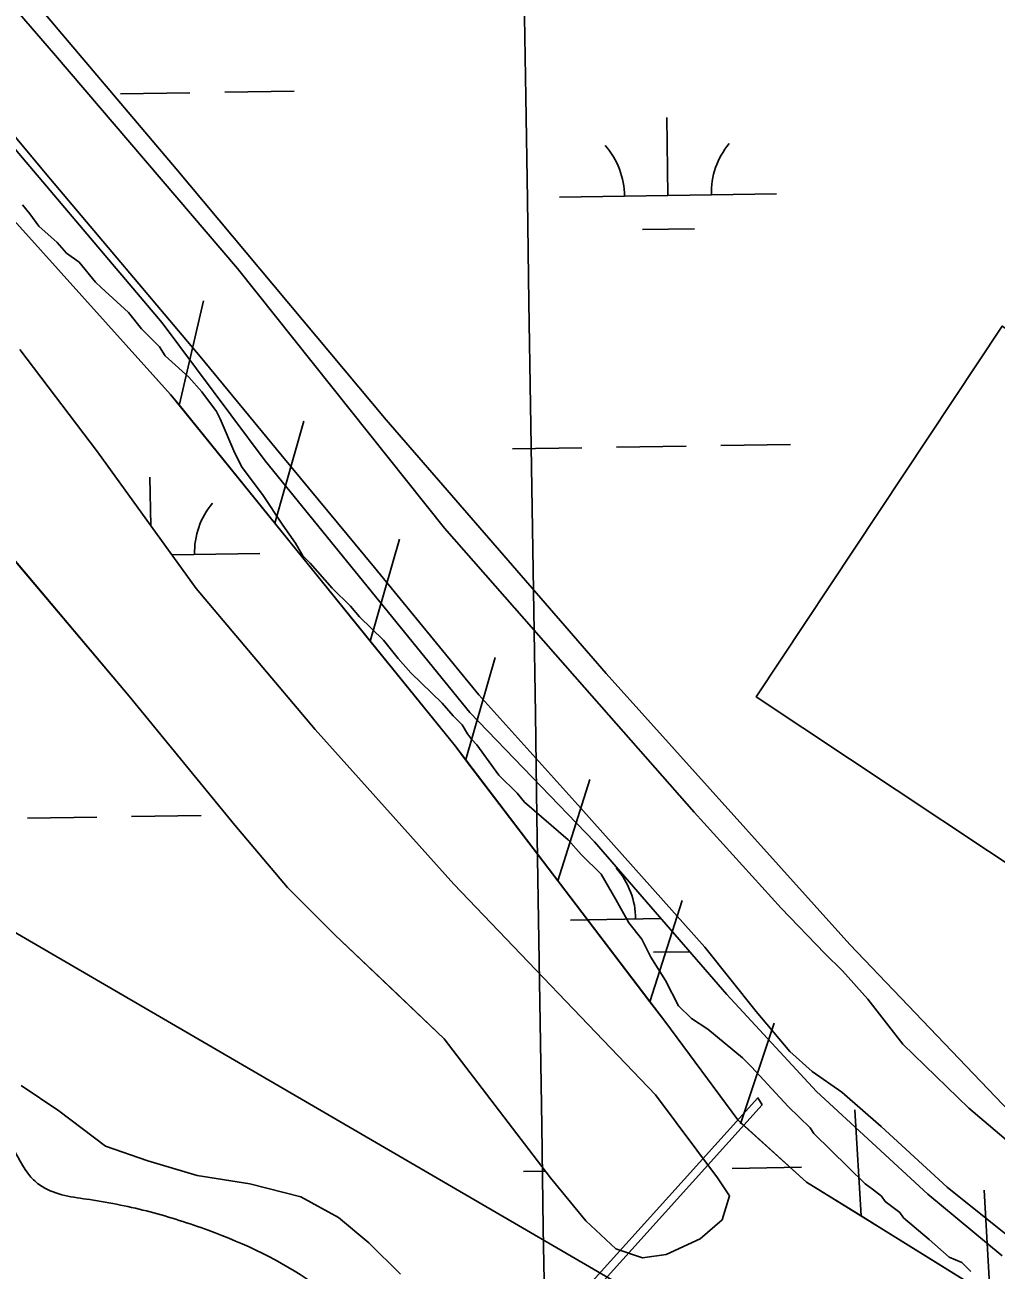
# Model space of a CAD drawing. Extents: x 3823584 to 3861785, y 301729 to 327625.
# Drawn here: x 3843256 to 3843703, y 324280 to 324854 of the extents above; entities that cross this region are included whole.
import ezdxf

# ---------------------------------------------------------------- set-up
doc = ezdxf.new("R2010")
doc.units = 0
for name, color, linetype in [('V-CHAN-DOCK', 7, 'Continuous'), ('V-GRID-MAJR', 7, 'Continuous'), ('V-LEVE-TOET', 7, 'Continuous'), ('V-RIVR-EDGE', 7, 'Continuous'), ('V-RRAP-FSHR', 7, 'Continuous'), ('V-SITE-OTLN', 7, 'Continuous'), ('V-SITE-VEGE', 7, 'Continuous'), ('V-TOPO-MINR', 7, 'Continuous'), ('V-TOPO-SHOR', 7, 'Continuous'), ('V-WETL-SWMP', 7, 'Continuous')]:
    doc.layers.add(name, color=color, linetype=linetype)

msp = doc.modelspace()

# ---------------------------------------------------------------- linework, layer by layer
at = {"layer": 'V-CHAN-DOCK'}
msp.add_lwpolyline([(3843595.345, 324356.574), (3843292.735, 324020.792), (3843300.782, 324017.075), (3843295.733, 324009.463), (3843276.288, 324021.163), (3843279.994, 324028.54600000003), (3843289.544, 324023.092), (3843593.429, 324359.72000000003), (3843595.345, 324356.574)], dxfattribs=at)
at = {"layer": 'V-GRID-MAJR'}
msp.add_spline([(3843755.052, 307401.218), (3843661.667, 313457.842), (3843568.228, 319517.936), (3843474.79, 325578.025), (3843474.736, 325581.498)], degree=3, dxfattribs=at)
at = {"layer": 'V-LEVE-TOET'}
for points in [[(3842565.519, 325230.499), (3842634.811, 325209.142), (3842709.561, 325188.683), (3842803.877, 325169.267), (3842922.424, 325139.299), (3842972.6040000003, 325127.793), (3842997.495, 325118.835), (3843015.018, 325110.289), (3843029.035, 325103.068), (3843044.245, 325088.781), (3843073.382, 325059.9), (3843115.102, 325011.637), (3843166.044, 324957.173), (3843214.114, 324904.023), (3843269.111, 324840.53500000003), (3843353.804, 324741.428), (3843449.096, 324622.001)], [(3843416.84, 324603.825), (3843373.879, 324655.629), (3843336.609, 324700.955), (3843267.7290000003, 324782.56200000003), (3843203.598, 324859.305), (3843160.9560000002, 324911.105), (3843105.349, 324977.167), (3843067.748, 325021.53500000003), (3843034.316, 325055.788), (3843021.615, 325065.55700000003), (3842986.586, 325084.253), (3842945.0810000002, 325097.577), (3842865.506, 325116.814), (3842776, 325136.491), (3842681.731, 325159.755), (3842578.21, 325186.655)], [(3843564.046, 324491.302), (3843513.534, 324548.539), (3843449.096, 324622.001)], [(3843992.291, 324143.86100000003), (3843934.025, 324172.184), (3843877.66, 324203.089), (3843804.88, 324241.54), (3843736.936, 324277.146), (3843712.112, 324293.27), (3843680.477, 324318.629), (3843650.099, 324346.559), (3843632.009, 324362.423), (3843618.461, 324371.918), (3843608.125, 324381.119), (3843592.575, 324399.57), (3843568.912, 324429.165), (3843511.93, 324493.075), (3843464.99, 324545.219), (3843416.84, 324603.825)], [(3844755.836, 323758.081), (3844657.606, 323811.366), (3844574.81, 323859.021), (3844473.3540000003, 323914.521), (3844349.335, 323984.241), (3844252.041, 324040.42), (3844139.9820000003, 324098.71), (3844046.239, 324151.717), (3843942.217, 324207.514), (3843854.3170000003, 324252.56), (3843773.474, 324296.707), (3843740.932, 324315.966), (3843716.7430000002, 324332.735), (3843690.5840000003, 324354.938), (3843660.191, 324384.472), (3843643.981, 324405.161), (3843632.326, 324418.196), (3843624.2430000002, 324426.136), (3843604.183, 324447.11), (3843564.046, 324491.302)]]:
    msp.add_lwpolyline(points, dxfattribs=at)
at = {"layer": 'V-RIVR-EDGE'}
msp.add_spline([(3841667.0704984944, 325337.4073023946), (3841677.0042906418, 325339.1171258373), (3841683.7763873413, 325337.90477547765), (3841698.094980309, 325326.3118555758), (3841699.654619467, 325312.3592750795), (3841706.7848449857, 325294.80610539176), (3841726.662198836, 325274.83020589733), (3841750.917497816, 325252.45227118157), (3841797.876340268, 325224.8372425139), (3841841.250360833, 325198.02814802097), (3841868.3141112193, 325183.21543324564), (3841890.1831422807, 325162.8360739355), (3841908.4841042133, 325150.03770186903), (3841939.136618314, 325136.0131830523), (3841968.1772640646, 325114.81902045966), (3841995.2449562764, 325101.60043581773), (3842020.3052039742, 325082.40879045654), (3842033.4232720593, 325068.82616425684), (3842048.529075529, 325053.245948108), (3842058.8721977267, 325045.64820810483), (3842063.6348789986, 325037.66573195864), (3842067.5906406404, 325025.6999013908), (3842073.1503869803, 325017.71545433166), (3842079.520994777, 325015.308491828), (3842083.904852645, 325015.2976518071), (3842092.2868467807, 325020.457880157), (3842099.461417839, 325020.8386744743), (3842109.822278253, 325020.4145200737), (3842125.3482942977, 325013.6010342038), (3842141.6634917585, 325003.5973171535), (3842160.363971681, 324991.19649216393), (3842196.5565229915, 324961.21687561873), (3842210.0839636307, 324952.0171218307), (3842239.1384057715, 324936.402414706), (3842289.6751719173, 324905.1917241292), (3842316.729067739, 324886.39368401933), (3842326.6638028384, 324874.8116041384), (3842325.4120342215, 324852.09820610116), (3842324.979996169, 324838.5490854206), (3842328.15347459, 324832.5632137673), (3842334.529995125, 324832.5474464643), (3842350.8924944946, 324841.6732910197), (3842360.8725605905, 324848.42370767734), (3842367.2510520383, 324849.2050054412), (3842371.635895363, 324849.5926979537), (3842391.5339437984, 324837.9859816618), (3842413.8093910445, 324820.79389716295), (3842437.6848811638, 324805.98906603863), (3842469.1009548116, 324778.41247017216), (3842484.204787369, 324762.035188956), (3842501.317049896, 324752.029500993), (3842519.640677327, 324748.3973771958), (3842540.7451633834, 324741.1715624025), (3842563.428012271, 324727.5652852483), (3842597.2678011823, 324713.1343502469), (3842617.1757041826, 324705.5129592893), (3842640.259056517, 324692.7027617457), (3842678.8654685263, 324671.88348073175), (3842722.647876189, 324649.0587261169), (3842760.8419592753, 324622.6609750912), (3842791.8782240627, 324602.6574828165), (3842826.100778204, 324581.8490418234), (3842851.5723693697, 324567.8373339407), (3842890.1659704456, 324541.837129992), (3842957.04059955, 324509.78897063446), (3843001.2097142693, 324482.1808401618), (3843039.807257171, 324457.7747663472), (3843088.374026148, 324435.73525132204), (3843144.0966425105, 324406.5044124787), (3843181.900076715, 324383.29590717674), (3843224.870637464, 324354.49513547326), (3843249.14071829, 324338.09518875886), (3843258.6690372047, 324323.3258340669), (3843263.839120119, 324318.9291652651), (3843285.7436276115, 324312.8969771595), (3843313.627108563, 324307.24853974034), (3843340.3080937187, 324298.8133309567), (3843388.072870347, 324274.7831241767), (3843421.8801391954, 324247.2006155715), (3843434.9932799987, 324231.6253267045), (3843434.983425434, 324227.64000136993), (3843420.568257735, 324200.17673299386), (3843414.959238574, 324188.2345533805), (3843414.144435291, 324181.0629386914), (3843418.5056276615, 324171.8858504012), (3843433.22078225, 324159.49487997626), (3843439.166250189, 324146.3285245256), (3843443.527442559, 324137.1514362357), (3843462.228907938, 324125.1491437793), (3843469.7970842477, 324123.5362899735), (3843481.7451765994, 324120.3184660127), (3843486.541363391, 324125.88609600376), (3843509.3424670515, 324160.1037228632), (3843514.13668293, 324164.8742877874), (3843515.332280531, 324164.87133141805), (3843522.5048806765, 324164.4550606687), (3843561.114249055, 324144.83137725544), (3843616.438332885, 324115.60152386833), (3843639.928101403, 324105.97860113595), (3843654.6629651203, 324101.55828137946), (3843670.982104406, 324093.14869446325), (3843682.106524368, 324079.17246301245), (3843692.0580122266, 324074.36543620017), (3843700.8257279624, 324074.34375615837), (3843710.00084534, 324077.9078834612), (3843719.955289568, 324074.2964542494), (3843747.817090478, 324059.8803010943), (3843763.725871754, 324046.68930923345), (3843767.289999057, 324037.51419185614), (3843767.2722608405, 324030.3406062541), (3843765.653494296, 324020.38123474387), (3843766.4170538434, 324006.8291576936), (3843769.5816631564, 323997.2564932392), (3843779.1287057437, 323990.05925668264), (3843800.2371336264, 323984.4275720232), (3843818.9681626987, 323984.3812555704), (3843833.711895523, 323983.5477286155), (3843844.0629013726, 323979.1382488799), (3843860.3633169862, 323963.15654382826), (3843872.3005693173, 323955.5548619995), (3843881.063357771, 323953.5405192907), (3843888.2221615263, 323947.544793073), (3843885.8142135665, 323940.7756527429), (3843881.013099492, 323933.2153600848), (3843881.000288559, 323928.03443715), (3843887.364983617, 323923.2362794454), (3843899.3209596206, 323923.20671575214), (3843905.723102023, 323933.5527943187), (3843910.90895224, 323935.53264605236), (3843921.6644033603, 323933.5133760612), (3843932.808532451, 323927.50779527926), (3843946.334987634, 323917.90950895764), (3843955.0967906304, 323915.4966337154), (3843976.9983417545, 323908.2688480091), (3844009.2607532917, 323900.616907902), (3844033.9382357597, 323887.8027685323), (3844045.471042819, 323877.8108769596), (3844055.4185888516, 323871.40972001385), (3844070.554941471, 323868.1840124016), (3844080.9158018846, 323867.7598580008), (3844090.067268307, 323861.75920450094), (3844093.6402647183, 323856.1708799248), (3844093.624497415, 323849.7943593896), (3844085.626253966, 323838.6551575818), (3844082.421240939, 323831.8879881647), (3844082.811889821, 323828.6987424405), (3844087.5913238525, 323827.4913193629), (3844096.7585575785, 323827.86718639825), (3844104.340530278, 323831.8337880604), (3844105.947471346, 323837.01076916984), (3844105.172086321, 323845.78045581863), (3844107.966741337, 323847.76622029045), (3844115.925566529, 323842.96412076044), (3844123.906071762, 323846.92973696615), (3844138.7000628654, 323866.4213692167), (3844150.285099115, 323877.5517019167), (3844165.8584170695, 323889.8677776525), (3844185.804752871, 323897.7891554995), (3844193.388696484, 323902.5528222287), (3844197.387818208, 323908.12242313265), (3844197.8050744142, 323915.6935558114), (3844200.635205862, 323932.026491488), (3844201.8741635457, 323949.5589665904), (3844203.494901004, 323960.315403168), (3844212.7084511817, 323979.4222992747), (3844219.0987681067, 323984.98598743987), (3844228.675374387, 323989.744726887), (3844237.044557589, 323989.7240323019), (3844253.35975505, 323979.7203152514), (3844262.9067976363, 323972.5230786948), (3844273.252876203, 323966.12093629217), (3844287.192645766, 323962.4996525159), (3844299.930904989, 323956.4901299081), (3844316.2421606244, 323944.89228272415), (3844325.7793486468, 323933.70972083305), (3844334.9209605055, 323923.72374199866), (3844345.660644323, 323915.32795147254), (3844350.4055873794, 323900.17188972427), (3844349.9804475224, 323889.41249677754), (3844344.7788300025, 323881.05612450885), (3844335.207151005, 323878.2900477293), (3844331.209014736, 323873.1189793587), (3844331.2060583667, 323871.92338175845), (3844330.7878167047, 323863.95371654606), (3844339.128421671, 323852.3755784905), (3844338.7101800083, 323844.4059132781), (3844336.696822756, 323836.04165735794), (3844328.69759385, 323824.50392301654), (3844323.106312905, 323819.7353290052), (3844315.1317204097, 323818.1609080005), (3844303.5752623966, 323818.58801877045), (3844297.5953034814, 323817.8057355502), (3844297.1928291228, 323816.212590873), (3844303.158991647, 323811.4154186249), (3844310.3069553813, 323801.03583453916), (3844311.4986111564, 323799.4387480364), (3844316.2878997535, 323802.2166502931), (3844322.273771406, 323805.3901287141), (3844326.64777471, 323801.3939633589), (3844318.232275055, 323782.6836288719), (3844313.00996295, 323765.9580734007), (3844312.9912392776, 323758.3859552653), (3844314.9701055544, 323752.801572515), (3844320.1362466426, 323746.81077357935), (3844323.7220539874, 323746.4033719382), (3844325.722600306, 323749.5867049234), (3844325.344762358, 323757.9568735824), (3844327.7369430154, 323758.3494933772), (3844341.683610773, 323757.517937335), (3844361.9969445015, 323752.6852886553), (3844387.4783902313, 323742.6589061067), (3844418.928954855, 323729.030948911), (3844453.950544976, 323709.01760207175)], degree=3, dxfattribs=at)
at = {"layer": 'V-RRAP-FSHR'}
for p, q in [((3843327.137, 324678.936), (3843338.14, 324726.511)), ((3843370.927, 324624.314), (3843384.401, 324671.249)), ((3843414.9620000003, 324569.901), (3843428.436, 324616.836)), ((3843458.997, 324515.488), (3843472.471, 324562.423)), ((3843501.254, 324459.678), (3843516.083, 324506.202)), ((3843543.693, 324404.011), (3843558.522, 324450.53500000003)), ((3843585.453, 324347.83400000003), (3843600.952, 324394.14)), ((3843640.877, 324305.42), (3843638.072, 324354.17)), ((3843700.376, 324268.545), (3843697.657, 324317.301))]:
    msp.add_line(p, q, dxfattribs=at)
for points in [[(3843453.972, 324521.697), (3843323.011, 324683.522), (3843050.633, 324986.26300000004), (3843026.508, 325003.755), (3842997.171, 325020.238), (3842970.833, 325032.653), (3842935.449, 325045.139), (3842885.627, 325055.555), (3842744.782, 325079.043), (3842650.359, 325093.788), (3842597.9450000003, 325117.722), (3842553.298, 325143.73600000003), (3842514.838, 325173.099), (3842481.849, 325203.216), (3842393.719, 325295.78), (3842157.6720000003, 325558.895)], [(3843326.892, 324678.727), (3843323.011, 324683.522), (3843313.6180000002, 324693.962)], [(3843370.927, 324624.314), (3843326.8910000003, 324678.727)], [(3843414.9620000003, 324569.901), (3843370.926, 324624.314)], [(3843458.815, 324515.34500000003), (3843453.972, 324521.697), (3843414.961, 324569.901)], [(3844657.173, 323720.18), (3844563.6180000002, 323772.733), (3844465.681, 323822.86100000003), (3844249.396, 323939.734), (3844090.355, 324029.914), (3843879.71, 324157.319), (3843652.432, 324298.281), (3843615.788, 324320.919), (3843584.1350000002, 324349.615), (3843550.485, 324395.101), (3843453.972, 324521.697)], [(3843501.254, 324459.678), (3843458.8140000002, 324515.34500000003)], [(3843543.693, 324404.011), (3843501.253, 324459.678)], [(3843585.776, 324348.127), (3843584.1350000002, 324349.615), (3843550.485, 324395.101), (3843543.6920000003, 324404.011)], [(3843640.877, 324305.42), (3843615.788, 324320.919), (3843585.776, 324348.128)], [(3843700.376, 324268.545), (3843652.432, 324298.281), (3843640.876, 324305.42)]]:
    msp.add_lwpolyline(points, dxfattribs=at)
at = {"layer": 'V-SITE-OTLN'}
msp.add_lwpolyline([(3843764.023, 324430.544), (3843592.6380000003, 324544.259), (3843705.911, 324714.978), (3843877.298, 324601.265)], close=True, dxfattribs=at)
at = {"layer": 'V-SITE-VEGE'}
for p, q in [((3843254.779, 324770.8110000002), (3843258.1550000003, 324766.66800000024)), ((3843258.1550000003, 324766.66800000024), (3843262.38, 324760.864)), ((3843262.38, 324760.864), (3843270.793, 324753.427)), ((3843270.793, 324753.427), (3843275.012, 324748.45500000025)), ((3843275.012, 324748.45500000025), (3843280.889, 324744.33600000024)), ((3843280.889, 324744.33600000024), (3843288.483, 324735.223)), ((3843288.483, 324735.223), (3843291.009, 324732.74200000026)), ((3843291.009, 324732.74200000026), (3843303.632, 324721.1690000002)), ((3843303.632, 324721.1690000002), (3843309.543, 324713.71000000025)), ((3843309.543, 324713.71), (3843317.9620000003, 324705.4410000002)), ((3843317.9620000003, 324705.4410000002), (3843320.504, 324701.2890000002)), ((3843320.504, 324701.2890000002), (3843331.4420000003, 324691.37300000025)), ((3843331.4420000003, 324691.373), (3843337.343, 324684.74800000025)), ((3843337.343, 324684.74800000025), (3843344.105, 324675.628)), ((3843344.105, 324675.628), (3843345.801, 324672.30400000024)), ((3843345.801, 324672.30400000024), (3843352.6210000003, 324656.50800000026)), ((3843352.6210000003, 324656.50800000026), (3843356.018, 324649.8600000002)), ((3843356.018, 324649.8600000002), (3843365.31, 324637.42400000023)), ((3843365.31, 324637.42400000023), (3843374.616, 324623.32)), ((3843374.616, 324623.32), (3843380.535, 324615.025)), ((3843380.535, 324615.025), (3843383.924, 324609.2130000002)), ((3843383.924, 324609.2130000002), (3843387.293, 324605.90600000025)), ((3843387.293, 324605.90600000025), (3843397.412, 324594.31200000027)), ((3843397.412, 324594.31200000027), (3843405.8340000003, 324586.04000000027)), ((3843405.8340000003, 324586.04000000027), (3843410.051, 324581.07000000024)), ((3843410.051, 324581.07000000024), (3843420.997, 324570.31800000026)), ((3843420.997, 324570.31800000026), (3843427.747, 324562.03100000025)), ((3843427.747, 324562.03100000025), (3843433.65, 324555.406)), ((3843433.65, 324555.406), (3843447.963, 324541.347)), ((3843447.963, 324541.347), (3843453.024, 324535.55100000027)), ((3843453.024, 324535.55100000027), (3843457.234, 324531.4140000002)), ((3843457.234, 324531.4140000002), (3843459.774, 324527.26500000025)), ((3843459.774, 324527.26500000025), (3843461.468, 324524.77400000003)), ((3843461.468, 324524.77400000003), (3843463.9930000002, 324522.2940000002)), ((3843463.9930000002, 324522.2940000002), (3843474.1350000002, 324508.19600000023)), ((3843474.1350000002, 324508.196), (3843482.556, 324499.92600000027)), ((3843482.556, 324499.92600000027), (3843485.929, 324495.7830000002)), ((3843485.929, 324495.7830000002), (3843506.116, 324478.434)), ((3843506.116, 324478.434), (3843512.018, 324471.80900000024)), ((3843512.018, 324471.80900000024), (3843521.282, 324462.714)), ((3843521.282, 324462.714), (3843528.063, 324451.089)), ((3843528.063, 324451.089), (3843534, 324440.29200000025)), ((3843534, 324440.29200000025), (3843539.91, 324432.8330000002)), ((3843539.91, 324432.8330000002), (3843544.1580000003, 324424.52500000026)), ((3843544.1580000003, 324424.52500000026), (3843550.933, 324413.73600000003)), ((3843550.933, 324413.73600000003), (3843556.88, 324402.103)), ((3843556.88, 324402.103), (3843562.772, 324396.31300000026)), ((3843562.772, 324396.31300000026), (3843570.329, 324391.374)), ((3843570.329, 324391.374), (3843586.308, 324378.162)), ((3843586.308, 324378.162), (3843590.514, 324374.02700000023)), ((3843590.514, 324374.02700000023), (3843607.3710000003, 324355.816)), ((3843271.534, 324353.83400000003), (3843254.181, 324365.407)), ((3843607.3710000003, 324355.816), (3843617.4760000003, 324345.8920000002)), ((3843293.069, 324337.47000000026), (3843271.534, 324353.83400000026)), ((3843617.4760000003, 324345.8920000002), (3843619.168, 324343.401)), ((3843619.168, 324343.401), (3843642.744, 324320.242)), ((3843312.447, 324330.743), (3843293.069, 324337.47000000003)), ((3843335.274, 324324.04800000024), (3843312.447, 324330.743)), ((3843359.457, 324320.126), (3843335.274, 324324.04800000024)), ((3843382.968, 324314.127), (3843359.457, 324320.126)), ((3843642.744, 324320.242), (3843646.105, 324317.77100000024)), ((3843646.105, 324317.77100000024), (3843650.308, 324314.4690000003)), ((3843400.3000000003, 324304.62200000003), (3843382.968, 324314.127)), ((3843650.308, 324314.4690000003), (3843651.9990000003, 324311.981)), ((3843651.9990000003, 324311.981), (3843658.721, 324307.0330000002)), ((3843414.204, 324293.018), (3843400.3000000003, 324304.62200000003)), ((3843658.721, 324307.0330000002), (3843660.412, 324304.545)), ((3843660.412, 324304.545), (3843672.186, 324294.6320000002)), ((3843428.821, 324278.6640000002), (3843414.204, 324293.018)), ((3843672.186, 324294.6320000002), (3843681.441, 324286.3710000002)), ((3843681.441, 324286.3710000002), (3843687.305, 324283.9190000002)), ((3843687.305, 324283.9190000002), (3843691.515, 324279.78200000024))]:
    msp.add_line(p, q, dxfattribs=at)
at = {"layer": 'V-TOPO-MINR'}
msp.add_lwpolyline([(3843945.674713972, 324043.65041106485), (3843942.325641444, 324044.59098327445), (3843939.0185744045, 324045.8118612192), (3843904.449459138, 324061.01929813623), (3843902.7605467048, 324061.78716014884), (3843899.429445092, 324063.41830194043), (3843897.787255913, 324064.2815817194), (3843842.952772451, 324093.97239441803), (3843813.9779048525, 324109.8343036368), (3843785.10240066, 324125.87317523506), (3843756.3759415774, 324142.17749040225), (3843727.748845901, 324158.6587679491), (3843133.7266482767, 324504.30554802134), (3843111.07386269, 324517.58497637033), (3843088.4791224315, 324530.9617293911), (3843065.971450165, 324544.48446942), (3843043.521823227, 324558.1045341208), (3842749.0228573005, 324738.0821115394), (3842696.416827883, 324770.34127203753), (3842643.876574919, 324802.7068472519), (3842591.4349866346, 324835.2320445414)], dxfattribs=at)
at = {"layer": 'V-TOPO-SHOR'}
for points in [[(3843352.5330000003, 324485.205), (3843303.948, 324544.646), (3843237.566, 324623.127), (3843180.5500000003, 324686.912), (3843130.611, 324743.98600000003), (3843085.377, 324795.7), (3843041.634, 324839.177), (3843006.847, 324877.776), (3842989.592, 324897.867), (3842979.4280000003, 324912.041), (3842968.739, 324927.016), (3842956.47, 324942.542), (3842943.668, 324958.072), (3842931.372, 324971.478), (3842914.856, 324986.789), (3842861.273, 325005.731), (3842760.37, 325035.853), (3842641.561, 325054), (3842546.27, 325065.762)], [(3843253.6040000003, 324704.097), (3843289.35, 324657.005), (3843334.713, 324594.156), (3843389.595, 324529.335)], [(3843389.595, 324529.335), (3843453.454, 324458.048), (3843546.208, 324361.104), (3843574.8200000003, 324322.878), (3843580.393, 324314.68200000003), (3843576.9560000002, 324303.658), (3843566.825, 324294.927), (3843551.182, 324287.72000000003), (3843540.203, 324286.051), (3843527.9930000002, 324290.262), (3843514.134, 324303.09500000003), (3843497.8570000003, 324322.97500000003), (3843448.985, 324386.936), (3843424.829, 324409.88800000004), (3843398.688, 324434.783), (3843376.898, 324456.578), (3843352.5330000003, 324485.205)]]:
    msp.add_lwpolyline(points, dxfattribs=at)
at = {"layer": 'V-WETL-SWMP'}
for p, q in [((3843325.5965972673, 324787.2649344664), (3843233.118589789, 324896.42292276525)), ((3843319.1302850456, 324716.44015856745), (3843204.9843867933, 324851.05821516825)), ((3843299.9221301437, 324821.85919889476), (3843331.9183163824, 324822.3525392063)), ((3843347.9164095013, 324822.5992093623), (3843379.91259574, 324823.0925496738)), ((3843551.9905126, 324774.99777867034), (3843551.435468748, 324810.9934721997)), ((3843422.2127343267, 324671.7331489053), (3843325.5965972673, 324787.2649344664)), ((3843501.9964716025, 324774.2269344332), (3843601.9845535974, 324775.7686229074)), ((3843540.2298561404, 324759.3836219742), (3843564.2269958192, 324759.75362720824)), ((3843366.469132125, 324652.95007349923), (3843319.1302850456, 324716.44015856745)), ((3843253.6016866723, 324704.09671312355), (3843289.347683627, 324657.00471142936)), ((3843523.558996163, 324555.0895585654), (3843422.2127343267, 324671.7331489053)), ((3843480.3709786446, 324658.44786445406), (3843512.367164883, 324658.9412047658)), ((3843528.365258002, 324659.18787492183), (3843560.3614442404, 324659.68121523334)), ((3843576.35953736, 324659.92788538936), (3843608.355723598, 324660.4212257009)), ((3843289.347683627, 324657.00471142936), (3843334.71068031, 324594.15570958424)), ((3843460.754032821, 324537.0790182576), (3843366.469132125, 324652.95007349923)), ((3843313.8281376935, 324623.08781406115), (3843313.483469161, 324645.4414589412)), ((3843303.9446989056, 324544.64471992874), (3843237.5637061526, 324623.12572396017)), ((3843323.5686208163, 324609.5926817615), (3843364.0325329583, 324610.21658358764)), ((3843334.71068031, 324594.15570958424), (3843389.5936743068, 324529.33470624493)), ((3843635.7255913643, 324430.3784897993), (3843523.558996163, 324555.0895585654)), ((3843352.5306939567, 324485.2027171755), (3843303.9446989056, 324544.64471992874)), ((3843518.2271005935, 324477.55949967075), (3843460.754032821, 324537.0790182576)), ((3843389.5936743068, 324529.33470624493), (3843453.4516665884, 324458.04770195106)), ((3843257.0526286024, 324488.48182393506), (3843289.0488203, 324488.9751643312)), ((3843305.046916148, 324489.22183452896), (3843337.043107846, 324489.7151749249)), ((3843376.894913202, 324456.57683913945), (3843352.5306939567, 324485.2027171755)), ((3843579.0950642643, 324407.3894794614), (3843518.2271005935, 324477.55949967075)), ((3843453.4516665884, 324458.04770195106), (3843546.205164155, 324361.10397874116)), ((3843398.6870654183, 324434.7829238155), (3843376.8949132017, 324456.5768391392)), ((3843507.1212502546, 324441.58953367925), (3843548.870341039, 324442.2332513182)), ((3843448.9841685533, 324386.93498118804), (3843398.6870654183, 324434.7829238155)), ((3843717.157124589, 324345.2013240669), (3843635.7255913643, 324430.3784897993)), ((3843545.3546285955, 324426.74621009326), (3843562.080643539, 324427.00410387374)), ((3843620.3529110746, 324362.7103942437), (3843579.0950642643, 324407.3894794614)), ((3843497.8551863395, 324322.9739910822), (3843448.9841685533, 324386.93498118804)), ((3843254.1815892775, 324365.4077715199), (3843271.5335857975, 324353.8337695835)), ((3843546.205164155, 324361.10397874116), (3843574.819161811, 324322.8779774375)), ((3843671.5855478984, 324315.50119221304), (3843620.3529110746, 324362.7103942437)), ((3843271.5335857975, 324353.8337695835), (3843293.067581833, 324337.46876737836)), ((3843293.067581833, 324337.46876737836), (3843312.445576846, 324330.74276460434)), ((3843312.445576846, 324330.74276460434), (3843335.2735707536, 324324.0477612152)), ((3843581.4842335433, 324327.29040084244), (3843613.4804252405, 324327.7837412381)), ((3843335.2735707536, 324324.0477612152), (3843359.4555637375, 324320.1247573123)), ((3843485.495658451, 324325.81037965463), (3843495.5692935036, 324325.9657022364)), ((3843514.133184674, 324303.0939901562), (3843497.8551863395, 324322.9739910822)), ((3843574.819161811, 324322.8779774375), (3843580.3901614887, 324314.68197725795)), ((3843359.4555637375, 324320.1247573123), (3843382.9665573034, 324314.12675373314)), ((3843705.888542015, 324286.9981889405), (3843671.5855478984, 324315.50119221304)), ((3843382.9665573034, 324314.12675373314), (3843400.2995534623, 324304.622751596)), ((3843580.3901614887, 324314.68197725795), (3843576.9551645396, 324303.65697895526)), ((3843400.2995534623, 324304.622751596), (3843414.2025510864, 324293.01875027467)), ((3843576.9551645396, 324303.65697895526), (3843566.8241693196, 324294.9269816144)), ((3843527.991182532, 324290.2599889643), (3843514.133184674, 324303.0939901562)), ((3843414.2025510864, 324293.01875027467), (3843428.8195489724, 324278.6607490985)), ((3843566.8241693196, 324294.9269816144), (3843551.1811755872, 324287.718985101)), ((3843540.201179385, 324286.0499872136), (3843527.991182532, 324290.2599889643)), ((3843551.1811755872, 324287.718985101), (3843540.201179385, 324286.0499872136))]:
    msp.add_line(p, q, dxfattribs=at)
for centre, radius, start, end in [((3843496.7468398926, 324774.62085107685), 35.24628790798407, 0.11153799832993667, 41.65519633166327), ((3843607.219544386, 324776.32419903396), 35.24628790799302, 140.11153433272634, 181.65519266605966), ((3843369.267525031, 324610.772160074), 35.24628790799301, 140.11153474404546, 181.65519307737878), ((3843501.871618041, 324441.9834506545), 35.24628790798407, 0.11153756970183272, 41.655195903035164)]:
    msp.add_arc(centre, radius, start, end, dxfattribs=at)

doc.saveas('drawing.dxf')
